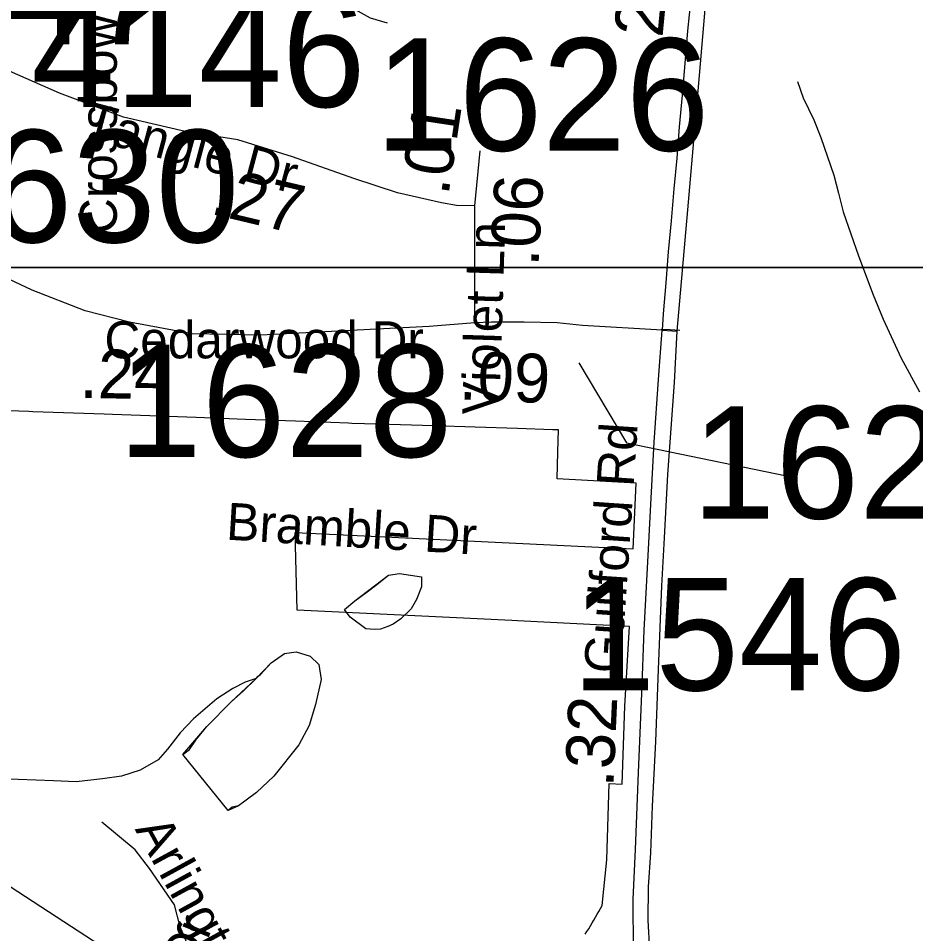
# Model space of a CAD drawing. Extents: x 1662474 to 1856135, y 779280 to 917889.
# Drawn here: x 1724097 to 1726398, y 824881 to 827227 of the extents above; entities that cross this region are included whole.
import ezdxf

# ---------------------------------------------------------------- set-up
doc = ezdxf.new("R2010")
doc.units = 0
for name, color, linetype in [('Cogo Default Point CELL', 7, 'Continuous'), ('Exist Boundary Political City Limit New', 7, 'Continuous'), ('Exist Hydrographic Misc Water Feature', 7, 'Continuous'), ('Exist Road Non-System Type 51', 7, 'Continuous'), ('Exist Road Non-System Type 51 Label', 7, 'Continuous'), ('Exist Road Secondary Mileage Tenths English Label', 7, 'Continuous'), ('Exist Road Secondary Type 51 Attributed', 7, 'Continuous'), ('Exist Road Secondary Type 51 Divided Attributed', 7, 'Continuous'), ('Exist Road Secondary Type 51 Label', 7, 'Continuous'), ('Exist Utilities Electrical Transmission Line', 7, 'Continuous'), ('Map Preparation Boundary City Limit Buffer Line', 7, 'Continuous'), ('Map Preparation Inset Cut Line', 7, 'Continuous'), ('Prop DGN Element Guardrail', 7, 'Continuous')]:
    doc.layers.add(name, color=color, linetype=linetype)

msp = doc.modelspace()

# ---------------------------------------------------------------- linework, layer by layer
at = {"layer": 'Cogo Default Point CELL'}
msp.add_lwpolyline([(1725534.4, 826343.8), (1725655.8, 826138.4), (1726066.6, 826054.4)], dxfattribs=at)
at = {"layer": 'Exist Boundary Political City Limit New'}
for points in [[(1725681, 826035.1), (1725478.4, 826046.8), (1725479.9, 826115.8), (1725482.1, 826171.8), (1725466.4, 826172.2), (1725376.9, 826175.1), (1725268.2, 826178.5), (1725161.4, 826181.9), (1725048.2, 826185.5), (1724952, 826188.5), (1724943.4, 826188.9), (1724807.2, 826194), (1724679, 826198.8), (1724553.2, 826203.6), (1724338.6, 826211.7), (1724316.6, 826212.5), (1724134.1, 826218.4), (1724124.2, 826218.8), (1723942.9, 826224.7), (1723882.8, 826236.9), (1723585.9, 826248.2), (1723390.8, 826254.2), (1723292.8, 826259.1)], [(1725550.2, 824879), (1725554.9, 824886.2), (1725559.5, 824893.4), (1725564, 824900.8), (1725568.4, 824908), (1725572.8, 824915.4), (1725577.1, 824922.9), (1725581.4, 824930.2), (1725585.5, 824937.8), (1725589.6, 824945.2), (1725593.6, 824952.9), (1725605.5, 825070), (1725611.9, 825265.6), (1725645.2, 825264), (1725652.2, 825463.9), (1725664.2, 825668), (1725377.1, 825682.1), (1725362.2, 825682.9), (1724812.1, 825709.9), (1724806.4, 825909.2), (1725673.6, 825867), (1725681, 826035.1)]]:
    msp.add_lwpolyline(points, dxfattribs=at)
at = {"layer": 'Exist Hydrographic Misc Water Feature'}
for points in [[(1726094.8, 827065.1), (1726108.8, 827022.9), (1726136.6, 826966.5), (1726154.3, 826921), (1726188.1, 826824.3), (1726199.8, 826778.2), (1726211.5, 826730.3), (1726251.1, 826617.9), (1726288.8, 826517.8), (1726314.4, 826455.8), (1726360.1, 826355.5), (1726407.7, 826269.2)], [(1724933.4, 825711.7), (1724959.8, 825734.1), (1724988.1, 825754.1), (1725016.2, 825775.7), (1725046.2, 825799.6), (1725074.3, 825804.1), (1725102.2, 825799.3), (1725130.4, 825795.5), (1725130.2, 825769.2), (1725118.1, 825737.5), (1725104, 825713.2), (1725077.8, 825687.5), (1725057.9, 825673.9), (1725043.9, 825667.6), (1725025.7, 825661.4), (1725009.9, 825660.1), (1724987.7, 825662.2), (1724947.7, 825691.7), (1724933.4, 825711.7)], [(1724933.4, 825711.7), (1724959.8, 825734.1), (1725046.2, 825799.6), (1725074.3, 825804.1), (1725130.4, 825795.5), (1725130.2, 825769.2), (1725118.1, 825737.5), (1725104, 825713.2), (1725077.8, 825687.5), (1725057.9, 825673.9), (1725043.9, 825667.6), (1725025.7, 825661.4), (1725009.9, 825660.1), (1724987.7, 825662.2), (1724947.7, 825691.7), (1724933.4, 825711.7)], [(1724706.4, 825535), (1724711.7, 825540.6), (1724717.7, 825544.6), (1724745.2, 825574.4), (1724779.2, 825598.3), (1724809.1, 825602.6), (1724845, 825592.1), (1724867.2, 825570.3), (1724873.1, 825532.4), (1724858.8, 825467.9), (1724842.6, 825414), (1724816.3, 825364.5), (1724751.7, 825284.6), (1724707.4, 825242.8), (1724681.4, 825222.8), (1724661.3, 825208.5), (1724645.5, 825204.7), (1724635.2, 825196.7), (1724518.4, 825340.2), (1724535.8, 825353), (1724553.8, 825378.9), (1724580.1, 825411.2), (1724642.4, 825474.7), (1724674.6, 825502.8), (1724706.4, 825535)], [(1724706.4, 825535), (1724745.2, 825574.4), (1724779.2, 825598.3), (1724809.1, 825602.6), (1724845, 825592.1), (1724867.2, 825570.3), (1724873.1, 825532.4), (1724858.8, 825467.9), (1724842.6, 825414), (1724816.3, 825364.5), (1724751.7, 825284.6), (1724707.4, 825242.8), (1724681.4, 825222.8), (1724661.3, 825208.5), (1724635.2, 825196.7), (1724518.4, 825340.2), (1724580.1, 825411.2), (1724642.4, 825474.7), (1724706.4, 825535)], [(1724706.4, 825535), (1724678.7, 825524.9), (1724646.7, 825509.1), (1724606.3, 825482.8), (1724546.3, 825431.6), (1724512, 825395.3), (1724479.6, 825353.3), (1724455.6, 825325.9), (1724409.3, 825299.8), (1724361.1, 825284.3), (1724313.1, 825277.9), (1724245, 825270.2), (1724187, 825272.2), (1724005.1, 825279.3)]]:
    msp.add_lwpolyline(points, dxfattribs=at)
at = {"layer": 'Exist Road Non-System Type 51'}
for points in [[(1725792.6, 826426.2), (1725767.1, 826427.9), (1725745.2, 826429.2)], [(1724534.4, 824846.2), (1724511.9, 824898.4), (1724497.1, 824954.4), (1724433.6, 825047.8), (1724396.4, 825095.8), (1724311.1, 825166.7)]]:
    msp.add_lwpolyline(points, dxfattribs=at)
at = {"layer": 'Exist Road Secondary Type 51 Attributed'}
for p, q in [((1725267.7, 826745.8), (1725281.3, 826886.8)), ((1725267.7, 826446.1), (1725267.7, 826745.8)), ((1725747.6, 826427.1), (1725786.3, 826424.7))]:
    msp.add_line(p, q, dxfattribs=at)
for points in [[(1724827.4, 827408.6), (1724887.5, 827322.7), (1724960.6, 827249.7), (1724999.2, 827228.2), (1725042.2, 827215.3)], [(1725267.7, 826745.8), (1725220.2, 826746.9), (1725181.7, 826754.2), (1725069.1, 826779.3), (1724957.4, 826816.3), (1724799.9, 826871.8), (1724660.1, 826915.1), (1724524.3, 826936.2), (1724366.4, 826973.7), (1724202.8, 827035), (1724053.2, 827100.3), (1723958.9, 827152.5), (1723880.4, 827211.6)], [(1725267.7, 826446.1), (1725150.4, 826436.6), (1724932.2, 826425.6), (1724718.9, 826414.5), (1724542.9, 826417.9), (1724382, 826447.7), (1724268.1, 826476.6), (1724132.3, 826529.8), (1724010, 826587.4)], [(1725747.6, 826427.1), (1725543.8, 826439.5), (1725478.8, 826446.1), (1725393.6, 826447.9), (1725310.3, 826447.9), (1725267.7, 826446.1)]]:
    msp.add_lwpolyline(points, dxfattribs=at)
at = {"layer": 'Exist Road Secondary Type 51 Divided Attributed'}
for points in [[(1726029.5, 827933.3), (1725997.3, 827870.8), (1725965, 827811.4), (1725928.6, 827738.9), (1725897.5, 827663.1), (1725874.5, 827594.9), (1725854.3, 827518.5), (1725839.2, 827439), (1725828.5, 827359.3), (1725820.9, 827277.8), (1725813, 827195), (1725806.2, 827111), (1725798.9, 827029.4), (1725791.4, 826948.8), (1725785, 826868.6), (1725777.5, 826789.8), (1725770.7, 826707.6), (1725763.2, 826628.1), (1725757.1, 826548.4), (1725750.5, 826469.4), (1725747.6, 826427.1)], [(1725786.3, 826424.7), (1725813.7, 826735.8), (1725843.2, 827080), (1725866.6, 827350.8), (1725884.6, 827472.3), (1725902.4, 827548.1), (1725926.4, 827624.8), (1725951.4, 827693.1), (1725982.8, 827760.1), (1726051.9, 827872.6), (1726080.1, 827921)], [(1725684.3, 824734.6), (1725680.1, 824778.1), (1725674.1, 824837.7), (1725673, 824969.3), (1725679.2, 825096.4), (1725686.8, 825293.7), (1725695.8, 825496.5), (1725701.2, 825658.7), (1725710.2, 825817.2), (1725718.3, 825980.3), (1725727.3, 826140.2), (1725738.1, 826301.4), (1725747.6, 826427.1)], [(1725722.6, 824747.8), (1725715.9, 824839.3), (1725711.8, 824914.6), (1725712.7, 825000.5), (1725718.9, 825087.4), (1725722.9, 825207.5), (1725731.4, 825372.9), (1725738.1, 825557.8), (1725746.9, 825772.2), (1725753.4, 825895.5), (1725762.5, 826057.4), (1725779, 826293.6), (1725786.3, 826424.7)]]:
    msp.add_lwpolyline(points, dxfattribs=at)
at = {"layer": 'Exist Utilities Electrical Transmission Line'}
msp.add_lwpolyline([(1718828.7, 827097.1), (1719840.8, 826834.4), (1720986.7, 826534.3), (1721964.8, 826282.1), (1722256.2, 826204.9), (1722437.2, 826085), (1722747.1, 825875.5), (1723625.7, 825294.2), (1724446.8, 824759.4), (1725234.1, 824246.8), (1725828.4, 823852.5), (1726522, 823387), (1727158.1, 822972.2), (1727730.7, 822596), (1728221.6, 822272.6), (1728806, 821886.3), (1729295, 821559), (1729725.3, 821278.5)], dxfattribs=at)
at = {"layer": 'Map Preparation Boundary City Limit Buffer Line'}
for points in [[(1725681, 826035.1), (1725478.4, 826046.8), (1725479.9, 826115.8), (1725482.1, 826171.8), (1725466.4, 826172.2), (1725376.9, 826175.1), (1725268.2, 826178.5), (1725161.4, 826181.9), (1725048.2, 826185.5), (1724952, 826188.5), (1724943.4, 826188.9), (1724807.2, 826194), (1724679, 826198.8), (1724553.2, 826203.6), (1724338.6, 826211.7), (1724316.6, 826212.5), (1724134.1, 826218.4), (1724124.2, 826218.8), (1723942.9, 826224.7), (1723882.8, 826236.9), (1723585.9, 826248.2), (1723390.8, 826254.2), (1723292.8, 826259.1)], [(1725550.2, 824879), (1725554.9, 824886.2), (1725559.5, 824893.4), (1725564, 824900.8), (1725568.4, 824908), (1725572.8, 824915.4), (1725577.1, 824922.9), (1725581.4, 824930.2), (1725585.5, 824937.8), (1725589.6, 824945.2), (1725593.6, 824952.9), (1725605.5, 825070), (1725611.9, 825265.6), (1725645.2, 825264), (1725652.2, 825463.9), (1725664.2, 825668), (1725377.1, 825682.1), (1725362.2, 825682.9), (1724812.1, 825709.9), (1724806.4, 825909.2), (1725673.6, 825867), (1725681, 826035.1)]]:
    msp.add_lwpolyline(points, dxfattribs=at)
at = {"layer": 'Map Preparation Inset Cut Line'}
for points in [[(1731035.7, 826588.1), (1668486.3, 826588.1), (1668486.3, 870408.9), (1731035.7, 870408.9)], [(1731035.7, 782767.4), (1668486.3, 782767.4), (1668486.3, 826588.1), (1731035.7, 826588.1)]]:
    msp.add_lwpolyline(points, close=True, dxfattribs=at)

# ---------------------------------------------------------------- texts
at = {"layer": 'Cogo Default Point CELL'}
for s, p in [('4147', (1723633.6, 827159.8)), ('4146', (1724130.3, 826999.5)), ('1626', (1725011.8, 826887.4)), ('1630', (1723806.9, 826652.5)), ('1628', (1724353.1, 826102.4)), ('1626', (1725824, 825944.5)), ('1546', (1725516.1, 825504.2))]:
    msp.add_text(s, height=288, dxfattribs=at).set_placement(p)
at = {"layer": 'Exist Road Non-System Type 51 Label'}
for s, rotation, p in [('Bramble Dr', 356.5591, (1724628.4, 825890.7)), ('Arlington Dr', 298.6725, (1724394.8, 825148.3)), ('Byrnwood Dr', 67.3623, (1724315.6, 824224.8))]:
    msp.add_text(s, height=95, rotation=rotation, dxfattribs=at).set_placement(p)
at = {"layer": 'Exist Road Secondary Mileage Tenths English Label'}
for s, rotation, p in [('.01', 81.4564, (1725199.4, 826770.2)), ('.27', 346.6402, (1724585.7, 826726.5)), ('.06', 86.7624, (1725430.3, 826589.4)), ('.24', 358.8936, (1724253.5, 826254.1)), ('.09', 357.4941, (1725225.6, 826250.2))]:
    msp.add_text(s, height=125, rotation=rotation, dxfattribs=at).set_placement(p)
at = {"layer": 'Exist Road Secondary Type 51 Label'}
for s, rotation, p in [('Crossbow Ct', 90, (1724349.5, 826674)), ('Tangle Dr', 345.0541, (1724259.2, 826921.6)), ('Violet Ln', 88.2111, (1725329.9, 826209.1)), ('Guilford Rd', 86.1378, (1725641.8, 825545.6))]:
    msp.add_text(s, height=95, rotation=rotation, dxfattribs=at).set_placement(p)
msp.add_text('Cedarwood Dr', height=95, dxfattribs=at).set_placement((1724317.7, 826355.2))
at = {"layer": 'Prop DGN Element Guardrail'}
for s, rotation, p in [('.29', 84.4955, (1725743.8, 827129.3)), ('.32', 87.4566, (1725622.5, 825254.6))]:
    msp.add_text(s, height=125, rotation=rotation, dxfattribs=at).set_placement(p)

doc.saveas('drawing.dxf')
